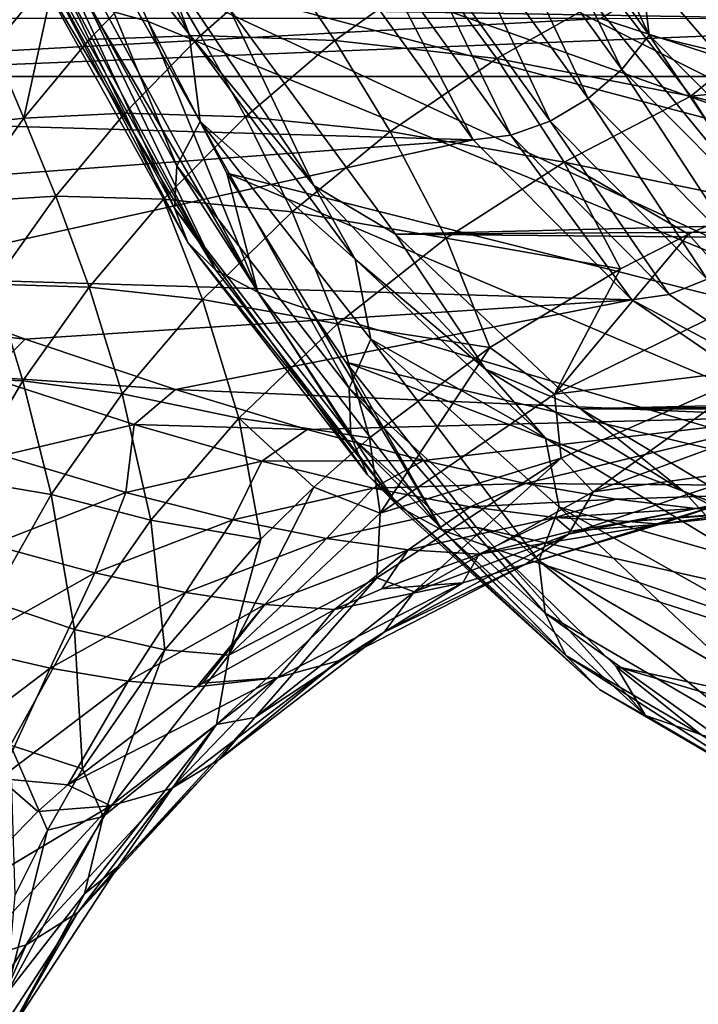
# Model space of a CAD drawing. Header units: metres. Extents: x -62 to 300, y -109 to 109.
# Tile 499 of 656: x 12.56 to 16.53, y 60.91 to 66.68. Entities that reach past the tile are written whole.
import ezdxf

# ---------------------------------------------------------------- set-up
doc = ezdxf.new("R2010")
doc.units = ezdxf.units.M
doc.layers.add('solid_500635', color=7, linetype='CONTINUOUS')

msp = doc.modelspace()

# ---------------------------------------------------------------- linework, layer by layer
at = {"layer": 'solid_500635'}
for points in [[(12.609747, 68.345703, 24.352131), (12.942537, 67.482414, 23.876141), (17.604565, 65.82473, 27.317879)], [(16.216732, 67.324654, 27.287218), (12.609747, 68.345703, 24.352131), (17.604565, 65.82473, 27.317879)], [(12.70062, 68.216209, 21.606709), (13.551393, 66.589622, 20.39168), (12.739792, 67.624763, 21.550766)], [(13.383352, 67.038536, 20.677284), (13.551393, 66.589622, 20.39168), (12.70062, 68.216209, 21.606709)], [(16.011324, 67.986534, 27.585047), (16.335604, 67.292122, 27.383474), (19.849125, 66.362526, 30.214863)], [(16.011324, 67.986534, 27.585047), (19.849125, 66.362526, 30.214863), (19.626772, 67.155365, 30.550682)], [(15.277541, 67.502579, 20.662054), (16.081964, 66.384247, 19.513218), (15.453697, 67.679466, 20.584877)], [(15.453697, 67.679466, 20.584877), (16.241898, 66.583725, 19.459209), (15.787027, 67.552589, 20.168234)], [(16.081964, 66.384247, 19.513218), (16.241898, 66.583725, 19.459209), (15.453697, 67.679466, 20.584877)], [(13.478975, 65.818779, 20.58828), (12.615321, 67.410088, 21.795786), (12.739792, 67.624763, 21.550766)], [(13.551393, 66.589622, 20.39168), (13.614289, 66.078514, 20.301853), (12.739792, 67.624763, 21.550766)], [(13.478975, 65.818779, 20.58828), (12.739792, 67.624763, 21.550766), (13.614289, 66.078514, 20.301853)], [(16.241898, 66.583725, 19.459209), (16.193296, 66.994125, 19.588024), (15.787027, 67.552589, 20.168234)], [(15.960187, 66.68174, 14.516252), (17.000624, 66.342659, 13.030354), (17.435019, 67.571014, 14.327766)], [(15.06628, 67.350723, 20.686281), (15.884632, 66.212997, 19.517553), (15.277541, 67.502579, 20.662054)], [(15.884632, 66.212997, 19.517553), (16.081964, 66.384247, 19.513218), (15.277541, 67.502579, 20.662054)], [(12.531734, 67.44886, -3.212424), (12.771971, 66.967865, -2.558987), (12.404467, 66.518036, -2.767215)], [(12.942537, 67.482414, 23.876141), (13.14804, 67.008125, 23.582245), (17.604565, 65.82473, 27.317879)], [(13.46393, 65.572151, 20.855448), (12.569502, 67.225845, 22.053741), (12.615321, 67.410088, 21.795786)], [(13.46393, 65.572151, 20.855448), (12.615321, 67.410088, 21.795786), (13.478975, 65.818779, 20.58828)], [(14.834343, 67.234268, 20.655901), (15.663375, 66.081665, 19.47192), (15.06628, 67.350723, 20.686281)], [(15.663375, 66.081665, 19.47192), (15.884632, 66.212997, 19.517553), (15.06628, 67.350723, 20.686281)], [(16.335604, 67.292122, 27.383474), (16.216732, 67.324654, 27.287218), (17.604565, 65.82473, 27.317879)], [(19.849125, 66.362526, 30.214863), (16.335604, 67.292122, 27.383474), (17.604565, 65.82473, 27.317879)], [(13.542194, 65.371193, 21.135904), (12.569502, 67.225845, 22.053741), (13.46393, 65.572151, 20.855448)], [(13.542194, 65.371193, 21.135904), (12.631697, 67.006241, 22.442068), (12.569502, 67.225845, 22.053741)], [(14.597565, 67.161156, 20.572989), (15.433302, 65.999222, 19.379433), (14.834343, 67.234268, 20.655901)], [(15.433302, 65.999222, 19.379433), (15.663375, 66.081665, 19.47192), (14.834343, 67.234268, 20.655901)], [(16.193296, 66.994125, 19.588024), (18.247522, 66.607079, 16.654284), (17.397535, 67.225685, 17.868191)], [(14.597565, 67.161156, 20.572989), (14.373447, 67.13604, 20.444361), (15.211466, 65.971565, 19.24774)], [(14.597565, 67.161156, 20.572989), (15.211466, 65.971565, 19.24774), (15.433302, 65.999222, 19.379433)], [(14.373447, 67.13604, 20.444361), (7.093341, 67.087395, 15.28958), (8.042585, 66.658318, 15.352308)], [(14.373447, 67.13604, 20.444361), (8.042585, 66.658318, 15.352308), (9.202216, 66.147881, 15.355618)], [(15.211466, 65.971565, 19.24774), (14.373447, 67.13604, 20.444361), (9.202216, 66.147881, 15.355618)], [(16.627766, 65.907692, 18.967535), (17.283564, 67.107101, 21.517853), (15.64526, 67.107101, 20.370701)], [(23.510683, 65.907692, 9.137711), (16.627766, 65.907692, 18.967535), (15.64526, 67.107101, 20.370701)], [(20.071198, 66.900169, 14.049807), (23.510683, 65.907692, 9.137711), (15.64526, 67.107101, 20.370701)], [(13.383352, 67.038536, 20.677284), (14.279757, 65.703751, 19.397083), (13.551393, 66.589622, 20.39168)], [(13.383352, 67.038536, 20.677284), (13.786213, 66.738083, 20.398926), (14.279757, 65.703751, 19.397083)], [(13.706909, 65.209587, 21.424999), (12.631697, 67.006241, 22.442068), (13.542194, 65.371193, 21.135904)], [(13.706909, 65.209587, 21.424999), (12.778989, 66.867928, 22.751387), (12.631697, 67.006241, 22.442068)], [(13.378464, 66.992706, -1.780639), (12.964968, 66.559113, -1.989209), (12.771971, 66.967865, -2.558987)], [(13.378464, 66.992706, -1.780639), (13.617122, 66.582077, -1.153582), (12.964968, 66.559113, -1.989209)], [(13.053666, 66.737648, 23.109598), (13.310927, 66.665527, 23.350586), (13.14804, 67.008125, 23.582245)], [(13.14804, 67.008125, 23.582245), (13.310927, 66.665527, 23.350586), (18.174831, 64.669449, 26.498627)], [(17.604565, 65.82473, 27.317879), (13.14804, 67.008125, 23.582245), (18.174831, 64.669449, 26.498627)], [(14.098819, 67.006622, -0.946361), (13.617122, 66.582077, -1.153582), (13.378464, 66.992706, -1.780639)], [(14.098819, 67.006622, -0.946361), (14.403481, 66.552681, -0.173212), (13.617122, 66.582077, -1.153582)], [(14.972558, 66.961952, 0.026434), (14.403481, 66.552681, -0.173212), (14.098819, 67.006622, -0.946361)], [(16.193296, 66.994125, 19.588024), (16.623909, 66.492897, 18.973043), (18.247522, 66.607079, 16.654284)], [(16.241898, 66.583725, 19.459209), (16.623909, 66.492897, 18.973043), (16.193296, 66.994125, 19.588024)], [(12.771971, 66.967865, -2.558987), (12.583742, 66.097969, -2.207147), (12.404467, 66.518036, -2.767215)], [(12.771971, 66.967865, -2.558987), (12.964968, 66.559113, -1.989209), (12.583742, 66.097969, -2.207147)], [(14.972558, 66.961952, 0.026434), (15.351351, 66.448395, 0.988695), (14.403481, 66.552681, -0.173212)], [(16.023371, 66.826256, 1.168103), (15.351351, 66.448395, 0.988695), (14.972558, 66.961952, 0.026434)], [(12.844956, 66.828323, 22.852367), (12.778989, 66.867928, 22.751387), (13.706909, 65.209587, 21.424999)], [(12.955803, 66.775307, 22.998016), (12.844956, 66.828323, 22.852367), (13.706909, 65.209587, 21.424999)], [(45.284451, 66.849983, 41.388611), (45.77417, 66.194839, 40.68922), (13.786213, 66.738083, 20.398926)], [(16.023371, 66.826256, 1.168103), (16.485855, 66.22747, 2.38991), (15.351351, 66.448395, 0.988695)], [(16.023371, 66.826256, 1.168103), (17.108377, 66.737427, 2.142999), (16.485855, 66.22747, 2.38991)], [(13.95137, 65.080795, 21.717857), (12.955803, 66.775307, 22.998016), (13.706909, 65.209587, 21.424999)], [(13.053666, 66.737648, 23.109598), (12.955803, 66.775307, 22.998016), (13.95137, 65.080795, 21.717857)], [(13.053666, 66.737648, 23.109598), (13.95137, 65.080795, 21.717857), (13.310927, 66.665527, 23.350586)], [(45.77417, 66.194839, 40.68922), (14.75779, 65.41967, 19.01137), (13.786213, 66.738083, 20.398926)], [(14.279757, 65.703751, 19.397083), (13.786213, 66.738083, 20.398926), (14.75779, 65.41967, 19.01137)], [(16.485855, 66.22747, 2.38991), (17.108377, 66.737427, 2.142999), (17.445724, 66.323006, 3.013554)], [(8.666383, 66.683411, 9.416207), (9.708906, 66.342865, 7.92733), (15.960187, 66.68174, 14.516252)], [(9.708906, 66.342865, 7.92733), (17.000624, 66.342659, 13.030354), (15.960187, 66.68174, 14.516252)], [(10.76954, 66.342804, 6.412589), (11.812075, 66.683235, 4.923695), (19.09952, 66.68174, 10.03282)], [(10.76954, 66.342804, 6.412589), (19.09952, 66.68174, 10.03282), (18.059084, 66.342659, 11.518718)], [(13.310927, 66.665527, 23.350586), (13.77138, 65.776016, 22.691797), (18.174831, 64.669449, 26.498627)], [(13.95137, 65.080795, 21.717857), (13.77138, 65.776016, 22.691797), (13.310927, 66.665527, 23.350586)], [(13.617122, 66.582077, -1.153582), (13.174796, 66.127419, -1.374212), (12.964968, 66.559113, -1.989209)], [(13.617122, 66.582077, -1.153582), (13.879515, 66.106491, -0.392103), (13.174796, 66.127419, -1.374212)], [(13.551393, 66.589622, 20.39168), (14.521641, 65.273109, 19.006021), (13.614289, 66.078514, 20.301853)], [(14.279757, 65.703751, 19.397083), (14.521641, 65.273109, 19.006021), (13.551393, 66.589622, 20.39168)], [(14.403481, 66.552681, -0.173212), (13.879515, 66.106491, -0.392103), (13.617122, 66.582077, -1.153582)], [(16.081964, 66.384247, 19.513218), (16.972677, 65.486687, 18.24115), (16.241898, 66.583725, 19.459209)], [(16.241898, 66.583725, 19.459209), (17.114717, 65.704185, 18.212692), (16.623909, 66.492897, 18.973043)], [(16.972677, 65.486687, 18.24115), (17.114717, 65.704185, 18.212692), (16.241898, 66.583725, 19.459209)], [(12.404467, 66.518036, -2.767215), (12.583742, 66.097969, -2.207147), (12.062682, 66.041077, -2.98282)], [(12.964968, 66.559113, -1.989209), (13.174796, 66.127419, -1.374212), (12.583742, 66.097969, -2.207147)], [(14.403481, 66.552681, -0.173212), (14.727136, 66.021553, 0.781304), (13.879515, 66.106491, -0.392103)], [(15.351351, 66.448395, 0.988695), (14.727136, 66.021553, 0.781304), (14.403481, 66.552681, -0.173212)], [(15.351351, 66.448395, 0.988695), (15.745241, 65.841782, 2.206929), (14.727136, 66.021553, 0.781304)], [(16.485855, 66.22747, 2.38991), (15.745241, 65.841782, 2.206929), (15.351351, 66.448395, 0.988695)], [(9.708906, 66.342865, 7.92733), (10.76954, 66.342804, 6.412589), (17.000624, 66.342659, 13.030354)], [(10.76954, 66.342804, 6.412589), (18.059084, 66.342659, 11.518718), (17.000624, 66.342659, 13.030354)], [(15.884632, 66.212997, 19.517553), (16.790705, 65.299965, 18.223549), (16.081964, 66.384247, 19.513218)], [(16.790705, 65.299965, 18.223549), (16.972677, 65.486687, 18.24115), (16.081964, 66.384247, 19.513218)], [(16.485855, 66.22747, 2.38991), (17.445724, 66.323006, 3.013554), (17.739494, 65.912758, 3.922902)], [(16.485855, 66.22747, 2.38991), (16.889431, 65.604996, 3.777293), (15.745241, 65.841782, 2.206929)], [(16.485855, 66.22747, 2.38991), (17.739494, 65.912758, 3.922902), (16.889431, 65.604996, 3.777293)], [(45.77417, 66.194839, 40.68922), (46.294777, 65.616608, 39.945717), (14.75779, 65.41967, 19.01137)], [(15.663375, 66.081665, 19.47192), (16.581228, 65.156769, 18.161091), (15.884632, 66.212997, 19.517553)], [(16.581228, 65.156769, 18.161091), (16.790705, 65.299965, 18.223549), (15.884632, 66.212997, 19.517553)], [(15.211466, 65.971565, 19.24774), (9.202216, 66.147881, 15.355618), (10.457973, 65.620354, 15.263076)], [(13.174796, 66.127419, -1.374212), (12.770278, 65.642662, -1.607555), (12.583742, 66.097969, -2.207147)], [(13.174796, 66.127419, -1.374212), (13.400408, 65.625168, -0.628609), (12.770278, 65.642662, -1.607555)], [(13.879515, 66.106491, -0.392103), (13.400408, 65.625168, -0.628609), (13.174796, 66.127419, -1.374212)], [(12.583742, 66.097969, -2.207147), (12.233292, 65.608421, -2.434543), (12.062682, 66.041077, -2.98282)], [(12.583742, 66.097969, -2.207147), (12.770278, 65.642662, -1.607555), (12.233292, 65.608421, -2.434543)], [(13.879515, 66.106491, -0.392103), (14.152452, 65.550049, 0.549128), (13.400408, 65.625168, -0.628609)], [(14.486094, 64.518044, 19.153015), (13.478975, 65.818779, 20.58828), (13.614289, 66.078514, 20.301853)], [(14.521641, 65.273109, 19.006021), (14.613564, 64.804764, 18.874741), (13.614289, 66.078514, 20.301853)], [(14.486094, 64.518044, 19.153015), (13.614289, 66.078514, 20.301853), (14.613564, 64.804764, 18.874741)], [(14.727136, 66.021553, 0.781304), (14.152452, 65.550049, 0.549128), (13.879515, 66.106491, -0.392103)], [(15.433302, 65.999222, 19.379433), (16.358549, 65.066879, 18.058043), (15.663375, 66.081665, 19.47192)], [(16.358549, 65.066879, 18.058043), (16.581228, 65.156769, 18.161091), (15.663375, 66.081665, 19.47192)], [(14.727136, 66.021553, 0.781304), (15.054243, 65.39624, 1.989738), (14.152452, 65.550049, 0.549128)], [(15.745241, 65.841782, 2.206929), (15.054243, 65.39624, 1.989738), (14.727136, 66.021553, 0.781304)], [(15.433302, 65.999222, 19.379433), (15.211466, 65.971565, 19.24774), (16.139948, 65.036148, 17.92194)], [(15.433302, 65.999222, 19.379433), (16.139948, 65.036148, 17.92194), (16.358549, 65.066879, 18.058043)], [(15.211466, 65.971565, 19.24774), (10.457973, 65.620354, 15.263076), (11.592421, 65.171913, 15.080247)], [(16.139948, 65.036148, 17.92194), (15.211466, 65.971565, 19.24774), (11.592421, 65.171913, 15.080247)], [(15.745241, 65.841782, 2.206929), (16.074747, 65.217751, 3.587894), (15.054243, 65.39624, 1.989738)], [(16.473293, 65.419418, 3.687151), (16.074747, 65.217751, 3.587894), (15.745241, 65.841782, 2.206929)], [(16.889431, 65.604996, 3.777293), (16.473293, 65.419418, 3.687151), (15.745241, 65.841782, 2.206929)], [(14.495536, 64.238098, 19.38529), (13.46393, 65.572151, 20.855448), (13.478975, 65.818779, 20.58828)], [(14.495536, 64.238098, 19.38529), (13.478975, 65.818779, 20.58828), (14.486094, 64.518044, 19.153015)], [(13.77138, 65.776016, 22.691797), (14.261173, 64.973915, 21.991751), (18.818922, 63.635262, 25.576456)], [(18.174831, 64.669449, 26.498627), (13.77138, 65.776016, 22.691797), (18.818922, 63.635262, 25.576456)], [(13.95137, 65.080795, 21.717857), (14.261173, 64.973915, 21.991751), (13.77138, 65.776016, 22.691797)], [(14.279757, 65.703751, 19.397083), (15.284894, 64.629875, 17.961599), (14.521641, 65.273109, 19.006021)], [(14.279757, 65.703751, 19.397083), (14.75779, 65.41967, 19.01137), (15.284894, 64.629875, 17.961599)], [(12.770278, 65.642662, -1.607555), (12.40294, 65.127777, -1.853324), (12.233292, 65.608421, -2.434543)], [(12.770278, 65.642662, -1.607555), (12.966053, 65.109818, -0.881656), (12.40294, 65.127777, -1.853324)], [(13.400408, 65.625168, -0.628609), (12.966053, 65.109818, -0.881656), (12.770278, 65.642662, -1.607555)], [(13.400408, 65.625168, -0.628609), (13.629088, 65.036797, 0.294061), (12.966053, 65.109818, -0.881656)], [(14.152452, 65.550049, 0.549128), (13.629088, 65.036797, 0.294061), (13.400408, 65.625168, -0.628609)], [(46.294777, 65.616608, 39.945717), (46.842308, 65.119682, 39.163761), (14.75779, 65.41967, 19.01137)], [(16.814371, 65.033363, 4.833922), (16.473293, 65.419418, 3.687151), (16.889431, 65.604996, 3.777293)], [(14.593738, 64.010109, 19.637337), (13.46393, 65.572151, 20.855448), (14.495536, 64.238098, 19.38529)], [(14.593738, 64.010109, 19.637337), (13.542194, 65.371193, 21.135904), (13.46393, 65.572151, 20.855448)], [(14.152452, 65.550049, 0.549128), (14.417809, 64.895325, 1.740946), (13.629088, 65.036797, 0.294061)], [(15.054243, 65.39624, 1.989738), (14.417809, 64.895325, 1.740946), (14.152452, 65.550049, 0.549128)], [(46.842308, 65.119682, 39.163761), (15.840583, 64.398048, 17.464981), (14.75779, 65.41967, 19.01137)], [(15.284894, 64.629875, 17.961599), (14.75779, 65.41967, 19.01137), (15.840583, 64.398048, 17.464981)], [(15.687288, 64.484032, 4.504904), (16.074747, 65.217751, 3.587894), (16.473293, 65.419418, 3.687151)], [(16.814371, 65.033363, 4.833922), (15.687288, 64.484032, 4.504904), (16.473293, 65.419418, 3.687151)], [(14.774111, 63.828133, 19.904116), (13.542194, 65.371193, 21.135904), (14.593738, 64.010109, 19.637337)], [(14.774111, 63.828133, 19.904116), (13.706909, 65.209587, 21.424999), (13.542194, 65.371193, 21.135904)], [(15.054243, 65.39624, 1.989738), (15.310551, 64.75692, 3.357529), (14.417809, 64.895325, 1.740946)], [(16.074747, 65.217751, 3.587894), (15.310551, 64.75692, 3.357529), (15.054243, 65.39624, 1.989738)], [(14.521641, 65.273109, 19.006021), (15.636427, 64.2257, 17.41394), (14.613564, 64.804764, 18.874741)], [(15.284894, 64.629875, 17.961599), (15.636427, 64.2257, 17.41394), (14.521641, 65.273109, 19.006021)], [(13.95137, 65.080795, 21.717857), (13.706909, 65.209587, 21.424999), (14.774111, 63.828133, 19.904116)], [(15.687288, 64.484032, 4.504904), (15.310551, 64.75692, 3.357529), (16.074747, 65.217751, 3.587894)], [(12.591674, 64.805588, 14.828686), (11.592421, 65.171913, 15.080247), (11.375668, 64.943924, 14.468719)], [(16.139948, 65.036148, 17.92194), (11.592421, 65.171913, 15.080247), (12.591674, 64.805588, 14.828686)], [(12.40294, 65.127777, -1.853324), (12.577023, 64.561546, -1.150455), (12.075853, 64.582451, -2.112865)], [(12.966053, 65.109818, -0.881656), (12.577023, 64.561546, -1.150455), (12.40294, 65.127777, -1.853324)], [(16.358549, 65.066879, 18.058043), (17.353271, 64.386391, 16.63743), (16.581228, 65.156769, 18.161091)], [(12.966053, 65.109818, -0.881656), (13.158863, 64.484322, 0.017681), (12.577023, 64.561546, -1.150455)], [(13.629088, 65.036797, 0.294061), (13.158863, 64.484322, 0.017681), (12.966053, 65.109818, -0.881656)], [(15.030179, 63.686115, 20.180429), (14.261173, 64.973915, 21.991751), (13.95137, 65.080795, 21.717857)], [(15.030179, 63.686115, 20.180429), (13.95137, 65.080795, 21.717857), (14.774111, 63.828133, 19.904116)], [(46.842308, 65.119682, 39.163761), (47.412598, 64.707848, 38.349304), (15.840583, 64.398048, 17.464981)], [(16.139948, 65.036148, 17.92194), (12.591674, 64.805588, 14.828686), (13.469625, 64.510422, 14.519729)], [(13.629088, 65.036797, 0.294061), (13.840388, 64.343544, 1.462932), (13.158863, 64.484322, 0.017681)], [(17.138325, 64.35331, 16.496243), (16.139948, 65.036148, 17.92194), (13.469625, 64.510422, 14.519729)], [(14.417809, 64.895325, 1.740946), (13.840388, 64.343544, 1.462932), (13.629088, 65.036797, 0.294061)], [(16.922188, 64.634438, 5.947224), (15.687288, 64.484032, 4.504904), (16.814371, 65.033363, 4.833922)], [(16.358549, 65.066879, 18.058043), (16.139948, 65.036148, 17.92194), (17.353271, 64.386391, 16.63743)], [(17.353271, 64.386391, 16.63743), (16.139948, 65.036148, 17.92194), (17.138325, 64.35331, 16.496243)], [(14.261173, 64.973915, 21.991751), (14.467655, 64.67115, 21.696735), (18.818922, 63.635262, 25.576456)], [(15.030179, 63.686115, 20.180429), (14.467655, 64.67115, 21.696735), (14.261173, 64.973915, 21.991751)], [(12.591674, 64.805588, 14.828686), (11.375668, 64.943924, 14.468719), (12.367822, 64.58532, 14.14804)], [(14.417809, 64.895325, 1.740946), (14.606015, 64.227333, 3.088585), (13.840388, 64.343544, 1.462932)], [(15.310551, 64.75692, 3.357529), (14.606015, 64.227333, 3.088585), (14.417809, 64.895325, 1.740946)], [(13.469625, 64.510422, 14.519729), (12.591674, 64.805588, 14.828686), (12.367822, 64.58532, 14.14804)], [(15.597414, 63.507851, 17.568504), (14.486094, 64.518044, 19.153015), (14.613564, 64.804764, 18.874741)], [(15.636427, 64.2257, 17.41394), (15.714845, 63.821915, 17.30195), (14.613564, 64.804764, 18.874741)], [(15.597414, 63.507851, 17.568504), (14.613564, 64.804764, 18.874741), (15.714845, 63.821915, 17.30195)], [(14.66892, 63.78627, 4.110324), (14.606015, 64.227333, 3.088585), (15.310551, 64.75692, 3.357529)], [(15.687288, 64.484032, 4.504904), (14.66892, 63.78627, 4.110324), (15.310551, 64.75692, 3.357529)], [(14.467655, 64.67115, 21.696735), (15.229565, 63.705273, 20.608646), (19.527985, 62.735493, 24.563816)], [(15.030179, 63.686115, 20.180429), (15.229565, 63.705273, 20.608646), (14.467655, 64.67115, 21.696735)], [(18.818922, 63.635262, 25.576456), (14.467655, 64.67115, 21.696735), (19.527985, 62.735493, 24.563816)], [(47.412598, 64.707848, 38.349304), (48.001305, 64.384232, 37.508541), (15.840583, 64.398048, 17.464981)], [(15.284894, 64.629875, 17.961599), (16.44581, 63.91291, 16.428865), (15.636427, 64.2257, 17.41394)], [(15.284894, 64.629875, 17.961599), (15.840583, 64.398048, 17.464981), (16.44581, 63.91291, 16.428865)], [(16.922188, 64.634438, 5.947224), (15.727412, 64.107803, 5.556268), (15.687288, 64.484032, 4.504904)], [(15.915163, 63.911755, 6.674906), (15.727412, 64.107803, 5.556268), (16.922188, 64.634438, 5.947224)], [(17.052971, 64.333031, 7.087983), (15.915163, 63.911755, 6.674906), (16.922188, 64.634438, 5.947224)], [(12.577023, 64.561546, -1.150455), (12.236567, 63.981361, -1.435324), (12.075853, 64.582451, -2.112865)], [(12.577023, 64.561546, -1.150455), (12.743938, 63.895229, -0.278555), (12.236567, 63.981361, -1.435324)], [(13.228349, 64.304924, 13.772014), (12.367822, 64.58532, 14.14804), (12.458245, 64.12323, 13.171138)], [(13.469625, 64.510422, 14.519729), (12.367822, 64.58532, 14.14804), (13.228349, 64.304924, 13.772014)], [(13.158863, 64.484322, 0.017681), (12.743938, 63.895229, -0.278555), (12.577023, 64.561546, -1.150455)], [(14.24166, 64.276443, 14.163492), (13.469625, 64.510422, 14.519729), (13.228349, 64.304924, 13.772014)], [(17.138325, 64.35331, 16.496243), (13.469625, 64.510422, 14.519729), (14.24166, 64.276443, 14.163492)], [(15.634084, 63.201878, 17.761959), (14.486094, 64.518044, 19.153015), (15.597414, 63.507851, 17.568504)], [(15.634084, 63.201878, 17.761959), (14.495536, 64.238098, 19.38529), (14.486094, 64.518044, 19.153015)], [(13.158863, 64.484322, 0.017681), (13.326307, 63.745373, 1.158038), (12.743938, 63.895229, -0.278555)], [(13.840388, 64.343544, 1.462932), (13.326307, 63.745373, 1.158038), (13.158863, 64.484322, 0.017681)], [(15.727412, 64.107803, 5.556268), (14.66892, 63.78627, 4.110324), (15.687288, 64.484032, 4.504904)], [(48.001305, 64.384232, 37.508541), (17.005058, 63.701077, 15.801938), (15.840583, 64.398048, 17.464981)], [(16.44581, 63.91291, 16.428865), (15.840583, 64.398048, 17.464981), (17.005058, 63.701077, 15.801938)], [(13.840388, 64.343544, 1.462932), (13.969495, 63.634617, 2.783913), (13.326307, 63.745373, 1.158038)], [(14.279922, 63.939442, 2.941007), (13.969495, 63.634617, 2.783913), (13.840388, 64.343544, 1.462932)], [(14.606015, 64.227333, 3.088585), (14.279922, 63.939442, 2.941007), (13.840388, 64.343544, 1.462932)], [(17.138325, 64.35331, 16.496243), (14.24166, 64.276443, 14.163492), (14.921216, 64.095459, 13.767539)], [(17.138325, 64.35331, 16.496243), (14.921216, 64.095459, 13.767539), (15.519354, 63.960922, 13.335781)], [(18.18334, 63.937988, 15.003844), (17.138325, 64.35331, 16.496243), (15.519354, 63.960922, 13.335781)], [(16.938349, 64.05468, 8.165598), (15.915163, 63.911755, 6.674906), (17.052971, 64.333031, 7.087983)], [(13.228349, 64.304924, 13.772014), (12.458245, 64.12323, 13.171138), (13.179123, 63.907459, 12.742656)], [(13.976585, 64.090286, 13.350882), (13.228349, 64.304924, 13.772014), (13.179123, 63.907459, 12.742656)], [(14.24166, 64.276443, 14.163492), (13.228349, 64.304924, 13.772014), (13.976585, 64.090286, 13.350882)], [(14.921216, 64.095459, 13.767539), (14.24166, 64.276443, 14.163492), (13.976585, 64.090286, 13.350882)], [(14.66892, 63.78627, 4.110324), (14.279922, 63.939442, 2.941007), (14.606015, 64.227333, 3.088585)], [(15.754448, 62.95277, 17.982409), (14.495536, 64.238098, 19.38529), (15.634084, 63.201878, 17.761959)], [(15.754448, 62.95277, 17.982409), (14.593738, 64.010109, 19.637337), (14.495536, 64.238098, 19.38529)], [(15.636427, 64.2257, 17.41394), (16.818213, 63.506729, 15.726176), (15.714845, 63.821915, 17.30195)], [(16.44581, 63.91291, 16.428865), (16.818213, 63.506729, 15.726176), (15.636427, 64.2257, 17.41394)], [(13.179123, 63.907459, 12.742656), (12.458245, 64.12323, 13.171138), (12.392896, 63.601025, 12.148854)], [(14.921216, 64.095459, 13.767539), (13.976585, 64.090286, 13.350882), (14.627866, 63.93235, 12.890882)], [(15.519354, 63.960922, 13.335781), (14.921216, 64.095459, 13.767539), (14.627866, 63.93235, 12.890882)], [(15.727412, 64.107803, 5.556268), (14.64783, 63.407322, 5.108302), (14.66892, 63.78627, 4.110324)], [(14.867836, 63.32658, 6.224679), (14.64783, 63.407322, 5.108302), (15.727412, 64.107803, 5.556268)], [(15.915163, 63.911755, 6.674906), (14.867836, 63.32658, 6.224679), (15.727412, 64.107803, 5.556268)], [(13.976585, 64.090286, 13.350882), (13.179123, 63.907459, 12.742656), (13.806292, 63.748203, 12.278741)], [(14.627866, 63.93235, 12.890882), (13.976585, 64.090286, 13.350882), (13.806292, 63.748203, 12.278741)], [(16.938349, 64.05468, 8.165598), (15.769953, 63.663704, 7.669863), (15.915163, 63.911755, 6.674906)], [(16.691217, 63.848911, 9.198595), (15.769953, 63.663704, 7.669863), (16.938349, 64.05468, 8.165598)], [(12.743938, 63.895229, -0.278555), (12.387876, 63.272301, -0.5937), (12.236567, 63.981361, -1.435324)], [(15.952121, 62.754963, 18.224522), (14.593738, 64.010109, 19.637337), (15.754448, 62.95277, 17.982409)], [(15.952121, 62.754963, 18.224522), (14.774111, 63.828133, 19.904116), (14.593738, 64.010109, 19.637337)], [(13.782631, 62.95517, 3.658788), (13.969495, 63.634617, 2.783913), (14.279922, 63.939442, 2.941007)], [(14.66892, 63.78627, 4.110324), (13.782631, 62.95517, 3.658788), (14.279922, 63.939442, 2.941007)], [(14.627866, 63.93235, 12.890882), (13.806292, 63.748203, 12.278741), (14.353339, 63.63813, 11.780334)], [(15.195729, 63.824162, 12.393842), (14.627866, 63.93235, 12.890882), (14.353339, 63.63813, 11.780334)], [(15.519354, 63.960922, 13.335781), (14.627866, 63.93235, 12.890882), (15.195729, 63.824162, 12.393842)], [(16.048389, 63.868153, 12.873529), (15.519354, 63.960922, 13.335781), (15.195729, 63.824162, 12.393842)], [(18.18334, 63.937988, 15.003844), (15.519354, 63.960922, 13.335781), (16.048389, 63.868153, 12.873529)], [(18.18334, 63.937988, 15.003844), (16.048389, 63.868153, 12.873529), (16.515156, 63.813671, 12.379313)], [(16.306442, 63.723129, 10.169123), (17.777586, 63.932594, 10.200327), (17.502928, 63.848537, 10.858548)], [(16.306442, 63.723129, 10.169123), (16.691217, 63.848911, 9.198595), (17.777586, 63.932594, 10.200327)], [(18.18334, 63.937988, 15.003844), (16.515156, 63.813671, 12.379313), (16.92494, 63.79567, 11.850976)], [(12.743938, 63.895229, -0.278555), (12.879857, 63.105446, 0.828648), (12.387876, 63.272301, -0.5937)], [(13.179123, 63.907459, 12.742656), (12.392896, 63.601025, 12.148854), (12.9992, 63.437149, 11.681769)], [(13.326307, 63.745373, 1.158038), (12.879857, 63.105446, 0.828648), (12.743938, 63.895229, -0.278555)], [(13.806292, 63.748203, 12.278741), (13.179123, 63.907459, 12.742656), (12.9992, 63.437149, 11.681769)], [(15.769953, 63.663704, 7.669863), (14.867836, 63.32658, 6.224679), (15.915163, 63.911755, 6.674906)], [(16.048389, 63.868153, 12.873529), (15.195729, 63.824162, 12.393842), (15.691478, 63.760269, 11.860279)], [(16.515156, 63.813671, 12.379313), (16.048389, 63.868153, 12.873529), (15.691478, 63.760269, 11.860279)], [(16.44581, 63.91291, 16.428865), (17.520292, 63.363567, 14.769121), (16.818213, 63.506729, 15.726176)], [(16.44581, 63.91291, 16.428865), (17.005058, 63.701077, 15.801938), (17.520292, 63.363567, 14.769121)], [(15.195729, 63.824162, 12.393842), (14.353339, 63.63813, 11.780334), (14.831653, 63.571552, 11.247124)], [(15.030179, 63.686115, 20.180429), (14.774111, 63.828133, 19.904116), (15.952121, 62.754963, 18.224522)], [(15.691478, 63.760269, 11.860279), (15.195729, 63.824162, 12.393842), (14.831653, 63.571552, 11.247124)], [(16.691217, 63.848911, 9.198595), (15.516097, 63.485558, 8.610033), (15.769953, 63.663704, 7.669863)], [(16.306442, 63.723129, 10.169123), (15.516097, 63.485558, 8.610033), (16.691217, 63.848911, 9.198595)], [(16.785524, 62.813114, 15.873827), (15.597414, 63.507851, 17.568504), (15.714845, 63.821915, 17.30195)], [(16.515156, 63.813671, 12.379313), (15.691478, 63.760269, 11.860279), (16.121544, 63.738415, 11.288432)], [(16.818213, 63.506729, 15.726176), (16.873333, 63.167629, 15.647458), (15.714845, 63.821915, 17.30195)], [(16.785524, 62.813114, 15.873827), (15.714845, 63.821915, 17.30195), (16.873333, 63.167629, 15.647458)], [(16.121544, 63.738415, 11.288432), (17.502928, 63.848537, 10.858548), (17.399137, 63.829384, 11.067425)], [(16.121544, 63.738415, 11.288432), (16.306442, 63.723129, 10.169123), (17.502928, 63.848537, 10.858548)], [(16.121544, 63.738415, 11.288432), (17.399137, 63.829384, 11.067425), (16.92494, 63.79567, 11.850976)], [(16.515156, 63.813671, 12.379313), (16.121544, 63.738415, 11.288432), (16.92494, 63.79567, 11.850976)], [(13.326307, 63.745373, 1.158038), (13.407578, 62.986149, 2.447351), (12.879857, 63.105446, 0.828648)], [(13.806292, 63.748203, 12.278741), (12.9992, 63.437149, 11.681769), (13.529151, 63.322762, 11.182928)], [(13.969495, 63.634617, 2.783913), (13.407578, 62.986149, 2.447351), (13.326307, 63.745373, 1.158038)], [(14.353339, 63.63813, 11.780334), (13.806292, 63.748203, 12.278741), (13.529151, 63.322762, 11.182928)], [(14.64783, 63.407322, 5.108302), (13.782631, 62.95517, 3.658788), (14.66892, 63.78627, 4.110324)], [(15.691478, 63.760269, 11.860279), (14.831653, 63.571552, 11.247124), (15.247847, 63.546219, 10.676664)], [(15.691478, 63.760269, 11.860279), (15.247847, 63.546219, 10.676664), (15.785859, 63.68087, 11.053384)], [(15.691478, 63.760269, 11.860279), (15.785859, 63.68087, 11.053384), (16.121544, 63.738415, 11.288432)], [(15.030179, 63.686115, 20.180429), (15.348834, 63.573261, 20.438375), (15.229565, 63.705273, 20.608646)], [(16.306442, 63.723129, 10.169123), (15.151478, 63.379154, 9.483799), (15.516097, 63.485558, 8.610033)], [(15.247847, 63.546219, 10.676664), (15.151478, 63.379154, 9.483799), (16.306442, 63.723129, 10.169123)], [(15.229565, 63.705273, 20.608646), (15.348834, 63.573261, 20.438375), (20.292751, 61.982296, 23.473961)], [(19.527985, 62.735493, 24.563816), (15.229565, 63.705273, 20.608646), (20.292751, 61.982296, 23.473961)], [(15.785859, 63.68087, 11.053384), (15.247847, 63.546219, 10.676664), (16.306442, 63.723129, 10.169123)], [(16.121544, 63.738415, 11.288432), (15.785859, 63.68087, 11.053384), (16.306442, 63.723129, 10.169123)], [(13.782631, 62.95517, 3.658788), (13.407578, 62.986149, 2.447351), (13.969495, 63.634617, 2.783913)], [(14.353339, 63.63813, 11.780334), (13.529151, 63.322762, 11.182928), (13.994183, 63.251842, 10.651283)], [(14.831653, 63.571552, 11.247124), (14.353339, 63.63813, 11.780334), (13.994183, 63.251842, 10.651283)], [(15.769953, 63.663704, 7.669863), (14.690592, 63.08926, 7.15205), (14.867836, 63.32658, 6.224679)], [(15.516097, 63.485558, 8.610033), (14.690592, 63.08926, 7.15205), (15.769953, 63.663704, 7.669863)], [(16.220776, 62.602848, 18.482885), (15.348834, 63.573261, 20.438375), (15.030179, 63.686115, 20.180429)], [(16.220776, 62.602848, 18.482885), (15.030179, 63.686115, 20.180429), (15.952121, 62.754963, 18.224522)], [(12.9992, 63.437149, 11.681769), (12.392896, 63.601025, 12.148854), (12.219924, 62.998886, 11.110147)], [(15.348834, 63.573261, 20.438375), (16.048918, 62.889259, 19.439016), (20.292751, 61.982296, 23.473961)], [(16.220776, 62.602848, 18.482885), (16.048918, 62.889259, 19.439016), (15.348834, 63.573261, 20.438375)], [(14.831653, 63.571552, 11.247124), (13.994183, 63.251842, 10.651283), (14.40098, 63.222038, 10.083683)], [(14.831653, 63.571552, 11.247124), (14.40098, 63.222038, 10.083683), (14.677265, 63.343647, 10.27714)], [(14.831653, 63.571552, 11.247124), (14.677265, 63.343647, 10.27714), (15.247847, 63.546219, 10.676664)], [(15.247847, 63.546219, 10.676664), (14.677265, 63.343647, 10.27714), (15.151478, 63.379154, 9.483799)], [(15.516097, 63.485558, 8.610033), (14.424372, 62.922562, 8.018565), (14.690592, 63.08926, 7.15205)], [(15.151478, 63.379154, 9.483799), (14.424372, 62.922562, 8.018565), (15.516097, 63.485558, 8.610033)], [(16.85146, 62.489063, 16.025539), (15.597414, 63.507851, 17.568504), (16.785524, 62.813114, 15.873827)], [(16.85146, 62.489063, 16.025539), (15.634084, 63.201878, 17.761959), (15.597414, 63.507851, 17.568504)], [(12.9992, 63.437149, 11.681769), (12.219924, 62.998886, 11.110147), (12.736668, 62.87896, 10.611565)], [(13.529151, 63.322762, 11.182928), (12.9992, 63.437149, 11.681769), (12.736668, 62.87896, 10.611565)], [(14.64783, 63.407322, 5.108302), (13.710385, 62.550175, 4.614376), (13.782631, 62.95517, 3.658788)], [(13.934476, 62.589588, 5.747032), (13.710385, 62.550175, 4.614376), (14.64783, 63.407322, 5.108302)], [(14.867836, 63.32658, 6.224679), (13.934476, 62.589588, 5.747032), (14.64783, 63.407322, 5.108302)], [(15.151478, 63.379154, 9.483799), (14.069858, 62.824646, 8.817536), (14.424372, 62.922562, 8.018565)], [(14.40098, 63.222038, 10.083683), (14.069858, 62.824646, 8.817536), (15.151478, 63.379154, 9.483799)], [(14.677265, 63.343647, 10.27714), (14.40098, 63.222038, 10.083683), (15.151478, 63.379154, 9.483799)], [(13.529151, 63.322762, 11.182928), (12.736668, 62.87896, 10.611565), (13.192604, 62.803429, 10.082422)], [(13.994183, 63.251842, 10.651283), (13.529151, 63.322762, 11.182928), (13.192604, 62.803429, 10.082422)], [(14.690592, 63.08926, 7.15205), (13.934476, 62.589588, 5.747032), (14.867836, 63.32658, 6.224679)], [(12.879857, 63.105446, 0.828648), (12.505186, 62.428959, 0.47731), (12.387876, 63.272301, -0.5937)], [(13.994183, 63.251842, 10.651283), (13.192604, 62.803429, 10.082422), (13.594513, 62.76981, 9.518988)], [(13.994183, 63.251842, 10.651283), (13.594513, 62.76981, 9.518988), (13.628102, 62.791748, 9.542507)], [(13.994183, 63.251842, 10.651283), (13.628102, 62.791748, 9.542507), (14.40098, 63.222038, 10.083683)], [(14.40098, 63.222038, 10.083683), (13.628102, 62.791748, 9.542507), (14.069858, 62.824646, 8.817536)], [(16.995636, 62.225307, 16.212025), (15.634084, 63.201878, 17.761959), (16.85146, 62.489063, 16.025539)], [(16.995636, 62.225307, 16.212025), (15.754448, 62.95277, 17.982409), (15.634084, 63.201878, 17.761959)], [(12.879857, 63.105446, 0.828648), (12.926619, 62.289581, 2.082861), (12.505186, 62.428959, 0.47731)], [(13.407578, 62.986149, 2.447351), (12.926619, 62.289581, 2.082861), (12.879857, 63.105446, 0.828648)], [(14.690592, 63.08926, 7.15205), (13.725984, 62.344383, 6.624312), (13.934476, 62.589588, 5.747032)], [(14.424372, 62.922562, 8.018565), (13.725984, 62.344383, 6.624312), (14.690592, 63.08926, 7.15205)], [(12.736668, 62.87896, 10.611565), (12.219924, 62.998886, 11.110147), (11.989478, 62.312714, 10.07614)], [(13.047398, 62.010777, 3.161052), (12.926619, 62.289581, 2.082861), (13.407578, 62.986149, 2.447351)], [(13.782631, 62.95517, 3.658788), (13.047398, 62.010777, 3.161052), (13.407578, 62.986149, 2.447351)], [(13.710385, 62.550175, 4.614376), (13.047398, 62.010777, 3.161052), (13.782631, 62.95517, 3.658788)], [(17.211819, 62.016609, 16.427738), (15.754448, 62.95277, 17.982409), (16.995636, 62.225307, 16.212025)], [(17.211819, 62.016609, 16.427738), (15.952121, 62.754963, 18.224522), (15.754448, 62.95277, 17.982409)], [(14.424372, 62.922562, 8.018565), (13.443277, 62.173668, 7.438889), (13.725984, 62.344383, 6.624312)], [(14.069858, 62.824646, 8.817536), (13.443277, 62.173668, 7.438889), (14.424372, 62.922562, 8.018565)], [(16.048918, 62.889259, 19.439016), (16.544176, 62.490669, 18.732046), (21.103439, 61.386795, 22.321045)], [(20.292751, 61.982296, 23.473961), (16.048918, 62.889259, 19.439016), (21.103439, 61.386795, 22.321045)], [(16.220776, 62.602848, 18.482885), (16.544176, 62.490669, 18.732046), (16.048918, 62.889259, 19.439016)], [(12.736668, 62.87896, 10.611565), (11.989478, 62.312714, 10.07614), (12.440038, 62.233067, 9.549881)], [(13.192604, 62.803429, 10.082422), (12.736668, 62.87896, 10.611565), (12.440038, 62.233067, 9.549881)], [(12.840764, 62.19709, 8.991205), (13.089378, 62.073788, 8.18745), (14.069858, 62.824646, 8.817536)], [(13.594513, 62.76981, 9.518988), (12.840764, 62.19709, 8.991205), (14.069858, 62.824646, 8.817536)], [(14.069858, 62.824646, 8.817536), (13.089378, 62.073788, 8.18745), (13.443277, 62.173668, 7.438889)], [(13.628102, 62.791748, 9.542507), (13.594513, 62.76981, 9.518988), (14.069858, 62.824646, 8.817536)], [(13.192604, 62.803429, 10.082422), (12.440038, 62.233067, 9.549881), (12.840764, 62.19709, 8.991205)], [(13.192604, 62.803429, 10.082422), (12.840764, 62.19709, 8.991205), (13.594513, 62.76981, 9.518988)], [(16.220776, 62.602848, 18.482885), (15.952121, 62.754963, 18.224522), (17.211819, 62.016609, 16.427738)], [(17.493769, 61.857742, 16.667137), (16.544176, 62.490669, 18.732046), (16.220776, 62.602848, 18.482885)], [(17.493769, 61.857742, 16.667137), (16.220776, 62.602848, 18.482885), (17.211819, 62.016609, 16.427738)], [(13.710385, 62.550175, 4.614376), (12.937792, 61.559002, 4.087249), (13.047398, 62.010777, 3.161052)], [(13.13475, 61.718513, 5.25281), (12.937792, 61.559002, 4.087249), (13.710385, 62.550175, 4.614376)], [(13.934476, 62.589588, 5.747032), (13.13475, 61.718513, 5.25281), (13.710385, 62.550175, 4.614376)], [(13.725984, 62.344383, 6.624312), (13.13475, 61.718513, 5.25281), (13.934476, 62.589588, 5.747032)], [(12.721308, 61.930923, 1.894166), (12.532917, 61.552559, 1.694422), (12.505186, 62.428959, 0.47731)], [(12.926619, 62.289581, 2.082861), (12.721308, 61.930923, 1.894166), (12.505186, 62.428959, 0.47731)], [(13.725984, 62.344383, 6.624312), (12.898273, 61.448215, 6.099338), (13.13475, 61.718513, 5.25281)], [(13.443277, 62.173668, 7.438889), (12.898273, 61.448215, 6.099338), (13.725984, 62.344383, 6.624312)], [(13.047398, 62.010777, 3.161052), (12.721308, 61.930923, 1.894166), (12.926619, 62.289581, 2.082861)], [(12.440038, 62.233067, 9.549881), (12.151536, 61.513767, 8.5086), (12.665656, 62.039684, 8.868593)], [(12.440038, 62.233067, 9.549881), (12.665656, 62.039684, 8.868593), (12.840764, 62.19709, 8.991205)], [(12.840764, 62.19709, 8.991205), (12.665656, 62.039684, 8.868593), (13.089378, 62.073788, 8.18745)], [(13.443277, 62.173668, 7.438889), (12.596858, 61.258995, 6.885559), (12.898273, 61.448215, 6.099338)], [(13.089378, 62.073788, 8.18745), (12.596858, 61.258995, 6.885559), (13.443277, 62.173668, 7.438889)], [(12.151536, 61.513767, 8.5086), (12.235104, 61.147289, 7.609806), (13.089378, 62.073788, 8.18745)], [(12.665656, 62.039684, 8.868593), (12.151536, 61.513767, 8.5086), (13.089378, 62.073788, 8.18745)], [(13.089378, 62.073788, 8.18745), (12.235104, 61.147289, 7.609806), (12.596858, 61.258995, 6.885559)], [(13.047398, 62.010777, 3.161052), (12.481359, 60.973808, 2.628146), (12.721308, 61.930923, 1.894166)], [(12.937792, 61.559002, 4.087249), (12.481359, 60.973808, 2.628146), (13.047398, 62.010777, 3.161052)], [(12.481359, 60.973808, 2.628146), (12.532917, 61.552559, 1.694422), (12.721308, 61.930923, 1.894166)], [(13.13475, 61.718513, 5.25281), (12.487648, 60.731865, 4.752975), (12.937792, 61.559002, 4.087249)], [(12.898273, 61.448215, 6.099338), (12.487648, 60.731865, 4.752975), (13.13475, 61.718513, 5.25281)], [(12.937792, 61.559002, 4.087249), (12.351128, 60.45755, 3.539912), (12.481359, 60.973808, 2.628146)], [(12.487648, 60.731865, 4.752975), (12.351128, 60.45755, 3.539912), (12.937792, 61.559002, 4.087249)], [(12.898273, 61.448215, 6.099338), (12.22863, 60.420902, 5.589775), (12.487648, 60.731865, 4.752975)], [(12.596858, 61.258995, 6.885559), (12.22863, 60.420902, 5.589775), (12.898273, 61.448215, 6.099338)], [(12.596858, 61.258995, 6.885559), (11.907787, 60.200081, 6.372811), (12.22863, 60.420902, 5.589775)], [(12.235104, 61.147289, 7.609806), (11.907787, 60.200081, 6.372811), (12.596858, 61.258995, 6.885559)]]:
    msp.add_3dface(points, dxfattribs=at)

doc.saveas('drawing.dxf')
